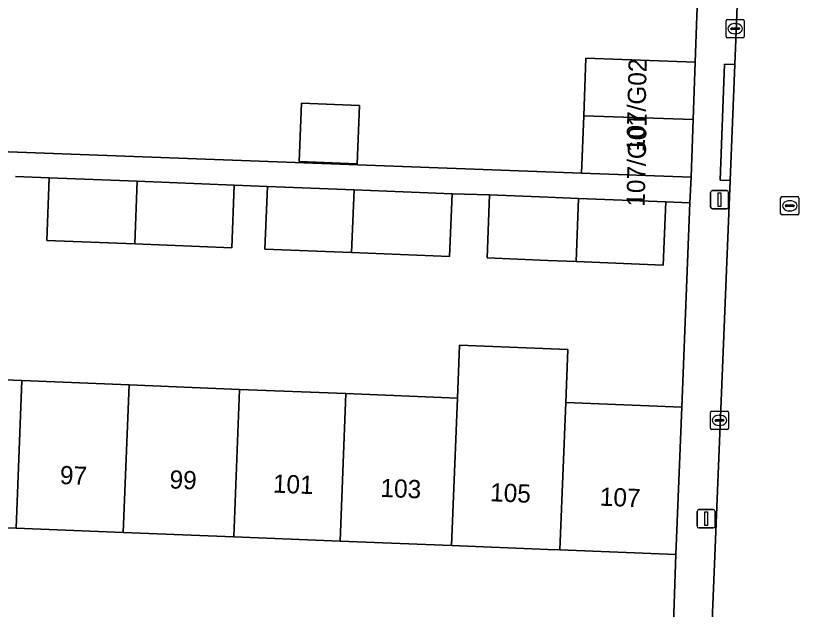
# Model space of a CAD drawing. Extents: x 161354 to 162026, y 386504 to 387460.
# Drawn here: x 161470.78 to 161514.08, y 387027.53 to 387060.1 of the extents above; entities that cross this region are included whole.
import ezdxf

# ---------------------------------------------------------------- set-up
doc = ezdxf.new("R2010")
doc.units = 0
for name, color, linetype in [('IMGEO_Erf', 7, 'Continuous'), ('IMGEO_Kolk', 7, 'Continuous'), ('IMGEO_Lichtmast', 7, 'Continuous'), ('IMGEO_Muur', 7, 'Continuous'), ('IMGEO_Pand', 7, 'Continuous'), ('IMGEO_Pand_nummerreeks', 7, 'Continuous'), ('IMGEO_Rijbaan_lokaal_open', 7, 'Continuous'), ('IMGEO_Rioolput', 7, 'Continuous'), ('IMGEO_Voetpad_open', 7, 'Continuous')]:
    doc.layers.add(name, color=color, linetype=linetype)

msp = doc.modelspace()

# ---------------------------------------------------------------- linework, layer by layer
at = {"layer": 'IMGEO_Erf'}
for points in [[(161507.491, 387074.867), (161500, 387075.542), (161444.354, 387080.558), (161444.439, 387083.16), (161438.503, 387083.415), (161436.997, 387054.005), (161449.034, 387053.417), (161451.203, 387053.337), (161501.854, 387051.463), (161501.969, 387054.613), (161502.084, 387057.762), (161508.089, 387057.543), (161508.356, 387065.139), (161508.652, 387073.55)], [(161465.101, 387040.311), (161471.118, 387040.07), (161477.001, 387039.834), (161483.069, 387039.592), (161488.911, 387039.358), (161495.032, 387039.113), (161495.148, 387042.022), (161501.094, 387041.784), (161500.978, 387038.875), (161502.361, 387038.82), (161507.356, 387038.62), (161507.802, 387049.823), (161506.47, 387049.878), (161506.329, 387046.412), (161501.546, 387046.606), (161500, 387046.669), (161496.658, 387046.805), (161496.798, 387050.27), (161494.742, 387050.319), (161494.604, 387046.886), (161489.22, 387047.099), (161484.462, 387047.288), (161484.6, 387050.725), (161482.775, 387050.799), (161482.636, 387047.36), (161477.311, 387047.571), (161472.48, 387047.762), (161472.618, 387051.206), (161470.765, 387051.281)], [(161488.587, 387031.259), (161482.745, 387031.493), (161476.677, 387031.736), (161470.794, 387031.971), (161464.777, 387032.212), (161458.975, 387032.444), (161452.992, 387032.684), (161446.813, 387032.931), (161446.895, 387034.988), (161443.832, 387035.111), (161440.767, 387035.233), (161437.703, 387035.356), (161437.454, 387026.478), (161500, 387023.805), (161504.653, 387023.606)], [(161506.857, 387025.653), (161507.032, 387030.521), (161500.654, 387030.776), (161500, 387030.802), (161494.708, 387031.014), (161488.587, 387031.259)]]:
    msp.add_lwpolyline(points, dxfattribs=at)
msp.add_lwpolyline([(161489.661, 387055.172), (161489.533, 387051.978), (161486.343, 387052.106), (161486.471, 387055.299)], close=True, dxfattribs=at)
at = {"layer": 'IMGEO_Kolk'}
for p, q in [((161509.783, 387058.962), (161509.783, 387059.814)), ((161509.858, 387059.888), (161510.71, 387059.888)), ((161510.784, 387059.814), (161510.784, 387058.962)), ((161510.042, 387059.382), (161510.042, 387059.394)), ((161510.085, 387059.431), (161510.483, 387059.431)), ((161510.271, 387059.668), (161510.296, 387059.668)), ((161510.526, 387059.394), (161510.526, 387059.382)), ((161510.48, 387059.345), (161510.082, 387059.345)), ((161510.294, 387059.108), (161510.269, 387059.108)), ((161510.71, 387058.888), (161509.858, 387058.888)), ((161508.922, 387037.465), (161508.922, 387038.317)), ((161508.997, 387038.391), (161509.849, 387038.391)), ((161509.41, 387038.171), (161509.435, 387038.171)), ((161509.923, 387038.317), (161509.923, 387037.465)), ((161509.181, 387037.885), (161509.181, 387037.897)), ((161509.619, 387037.848), (161509.221, 387037.848)), ((161509.224, 387037.934), (161509.622, 387037.934)), ((161509.665, 387037.897), (161509.665, 387037.885)), ((161509.849, 387037.391), (161508.997, 387037.391)), ((161509.433, 387037.611), (161509.408, 387037.611))]:
    msp.add_line(p, q, dxfattribs=at)
for points in [[(161509.783, 387058.962), (161509.783, 387059.814)], [(161509.858, 387059.888), (161510.71, 387059.888)], [(161510.784, 387059.814), (161510.784, 387058.962)], [(161510.71, 387058.888), (161509.858, 387058.888)], [(161508.922, 387037.465), (161508.922, 387038.317)], [(161508.997, 387038.391), (161509.849, 387038.391)], [(161509.923, 387038.317), (161509.923, 387037.465)], [(161509.849, 387037.391), (161508.997, 387037.391)]]:
    msp.add_lwpolyline(points, dxfattribs=at)
for centre, radius, start, end in [((161509.86, 387059.812), 0.0765, 91.552, 178.448), ((161509.86, 387059.812), 0.0765, 91.552, 178.448), ((161510.708, 387059.812), 0.0765, 1.552, 88.448), ((161510.708, 387059.812), 0.0765, 1.552, 88.448), ((161510.082, 387059.391), 0.0403, 85.8775, 175.7526), ((161510.079, 387059.381), 0.0366, 178.938, 274.7102), ((161510.483, 387059.388), 0.043, 264.8664, 352.4533), ((161510.487, 387059.393), 0.0386, 1.7309, 96.639), ((161509.86, 387058.964), 0.0765, 181.552, 268.448), ((161509.86, 387058.964), 0.0765, 181.552, 268.448), ((161510.708, 387058.964), 0.0765, 271.552, 358.448), ((161510.708, 387058.964), 0.0765, 271.552, 358.448), ((161508.999, 387038.315), 0.0765, 91.552, 178.448), ((161508.999, 387038.315), 0.0765, 91.552, 178.448), ((161509.847, 387038.315), 0.0765, 1.552, 88.448), ((161509.847, 387038.315), 0.0765, 1.552, 88.448), ((161509.221, 387037.894), 0.0403, 85.8775, 175.7526), ((161509.218, 387037.884), 0.0366, 178.938, 274.7102), ((161509.622, 387037.891), 0.043, 264.8664, 352.4533), ((161509.626, 387037.896), 0.0386, 1.7309, 96.639), ((161508.999, 387037.467), 0.0765, 181.552, 268.448), ((161508.999, 387037.467), 0.0765, 181.552, 268.448), ((161509.847, 387037.467), 0.0765, 271.552, 358.448), ((161509.847, 387037.467), 0.0765, 271.552, 358.448)]:
    msp.add_arc(centre, radius, start, end, dxfattribs=at)
for centre, major_axis, ratio, start_param, end_param in [((161510.27, 387059.388), (-0.387, 0.002), 0.722429, 4.712389, 7.853982), ((161510.295, 387059.388), (-0.39, 0.002), 0.717154, 1.570796, 4.712389), ((161509.409, 387037.891), (-0.387, 0.002), 0.722429, 4.712389, 7.853982), ((161509.434, 387037.891), (-0.39, 0.002), 0.717154, 1.570796, 4.712389)]:
    msp.add_ellipse(centre, major_axis=major_axis, ratio=ratio, start_param=start_param, end_param=end_param, dxfattribs=at)
at = {"layer": 'IMGEO_Lichtmast'}
for p, q in [((161508.932, 387049.6), (161508.932, 387050.4)), ((161508.932, 387050.4), (161508.932, 387049.6)), ((161509.032, 387050.5), (161509.822, 387050.5)), ((161509.822, 387050.5), (161509.032, 387050.5)), ((161509.922, 387050.4), (161509.922, 387049.6)), ((161509.922, 387049.6), (161509.922, 387050.4)), ((161509.822, 387049.5), (161509.032, 387049.5)), ((161509.032, 387049.5), (161509.822, 387049.5)), ((161508.293, 387032.99), (161509.083, 387032.99)), ((161509.083, 387032.99), (161508.293, 387032.99)), ((161508.193, 387032.09), (161508.193, 387032.89)), ((161508.193, 387032.89), (161508.193, 387032.09)), ((161509.183, 387032.89), (161509.183, 387032.09)), ((161509.183, 387032.09), (161509.183, 387032.89)), ((161509.083, 387031.99), (161508.293, 387031.99)), ((161508.293, 387031.99), (161509.083, 387031.99))]:
    msp.add_line(p, q, dxfattribs=at)
for points in [[(161509.352, 387050.375), (161509.502, 387050.375), (161509.502, 387049.625), (161509.352, 387049.625), (161509.352, 387050.375)], [(161508.613, 387032.865), (161508.763, 387032.865), (161508.763, 387032.115), (161508.613, 387032.115), (161508.613, 387032.865)]]:
    msp.add_lwpolyline(points, dxfattribs=at)
for centre, start, end in [((161509.032, 387050.4), 90, 180), ((161509.032, 387050.4), 90, 180), ((161509.822, 387050.4), 0, 90), ((161509.822, 387050.4), 360, 90), ((161509.032, 387049.6), 180, 270), ((161509.032, 387049.6), 180, 270), ((161509.822, 387049.6), 270, 0), ((161509.822, 387049.6), 270, 0), ((161508.293, 387032.89), 90, 180), ((161508.293, 387032.89), 90, 180), ((161509.083, 387032.89), 0, 90), ((161509.083, 387032.89), 360, 90), ((161508.293, 387032.09), 180, 270), ((161508.293, 387032.09), 180, 270), ((161509.083, 387032.09), 270, 0), ((161509.083, 387032.09), 270, 0)]:
    msp.add_arc(centre, 0.1, start, end, dxfattribs=at)
at = {"layer": 'IMGEO_Muur'}
for points in [[(161508.356, 387065.139), (161508.089, 387057.543)], [(161507.802, 387049.824), (161507.356, 387038.62)]]:
    msp.add_lwpolyline(points, dxfattribs=at)
at = {"layer": 'IMGEO_Pand'}
for points in [[(161507.974, 387054.394), (161508.089, 387057.543), (161502.084, 387057.762), (161501.969, 387054.613)], [(161489.661, 387055.172), (161486.471, 387055.299), (161486.343, 387052.106), (161489.533, 387051.978)], [(161501.969, 387054.613), (161501.854, 387051.463), (161507.859, 387051.244), (161507.974, 387054.394)], [(161477.448, 387051.013), (161472.618, 387051.206), (161472.48, 387047.762), (161477.311, 387047.571)], [(161482.775, 387050.799), (161477.448, 387051.013), (161477.311, 387047.571), (161482.636, 387047.36)], [(161489.358, 387050.535), (161484.6, 387050.725), (161484.462, 387047.288), (161489.22, 387047.099)], [(161494.742, 387050.319), (161489.358, 387050.535), (161489.22, 387047.099), (161494.604, 387046.886)], [(161501.685, 387050.072), (161500, 387050.14), (161496.798, 387050.27), (161496.658, 387046.805), (161500, 387046.669), (161501.546, 387046.606)], [(161501.546, 387046.606), (161506.329, 387046.412), (161506.47, 387049.878), (161501.685, 387050.072)], [(161500.978, 387038.875), (161501.094, 387041.784), (161495.148, 387042.022), (161495.032, 387039.113), (161494.708, 387031.014), (161500, 387030.802), (161500.654, 387030.776)], [(161471.118, 387040.07), (161465.101, 387040.311), (161464.777, 387032.212), (161470.794, 387031.971)], [(161470.794, 387031.971), (161476.677, 387031.736), (161477.001, 387039.834), (161471.118, 387040.07)], [(161483.069, 387039.592), (161477.001, 387039.834), (161476.677, 387031.736), (161482.745, 387031.493)], [(161482.745, 387031.493), (161488.587, 387031.259), (161488.911, 387039.358), (161483.069, 387039.592)], [(161495.032, 387039.113), (161488.911, 387039.358), (161488.587, 387031.259), (161494.708, 387031.014)], [(161507.356, 387038.62), (161502.361, 387038.82), (161500.978, 387038.875), (161500.654, 387030.776), (161507.032, 387030.521)]]:
    msp.add_lwpolyline(points, close=True, dxfattribs=at)
at = {"layer": 'IMGEO_Rijbaan_lokaal_open'}
msp.add_lwpolyline([(161517.25, 387058.822), (161518.375, 387086.785), (161511.352, 387086.863), (161511.261, 387082.272), (161511.056, 387077.183), (161510.258, 387057.427), (161510.001, 387051.057), (161508.97, 387025.525), (161508.486, 387013.528), (161515.367, 387013.247), (161515.696, 387021.395), (161516.407, 387038.998), (161516.445, 387039.933), (161516.423, 387040.443), (161517.194, 387058.372)], close=True, dxfattribs=at)
at = {"layer": 'IMGEO_Rioolput'}
for p, q in [((161512.781, 387049.242), (161512.781, 387050.094)), ((161512.856, 387050.168), (161513.708, 387050.168)), ((161513.269, 387049.948), (161513.294, 387049.948)), ((161513.782, 387050.094), (161513.782, 387049.242)), ((161513.04, 387049.662), (161513.04, 387049.674)), ((161513.478, 387049.625), (161513.08, 387049.625)), ((161513.083, 387049.711), (161513.481, 387049.711)), ((161513.524, 387049.674), (161513.524, 387049.662)), ((161513.708, 387049.168), (161512.856, 387049.168)), ((161513.292, 387049.388), (161513.267, 387049.388))]:
    msp.add_line(p, q, dxfattribs=at)
for points in [[(161512.781, 387049.242), (161512.781, 387050.094)], [(161512.856, 387050.168), (161513.708, 387050.168)], [(161513.782, 387050.094), (161513.782, 387049.242)], [(161513.708, 387049.168), (161512.856, 387049.168)]]:
    msp.add_lwpolyline(points, dxfattribs=at)
for centre, radius, start, end in [((161512.858, 387050.092), 0.0765, 91.552, 178.448), ((161512.858, 387050.092), 0.0765, 91.552, 178.448), ((161513.706, 387050.092), 0.0765, 1.552, 88.448), ((161513.706, 387050.092), 0.0765, 1.552, 88.448), ((161513.08, 387049.671), 0.0403, 85.8775, 175.7526), ((161513.077, 387049.661), 0.0366, 178.938, 274.7102), ((161513.481, 387049.668), 0.043, 264.8664, 352.4533), ((161513.485, 387049.673), 0.0386, 1.7309, 96.639), ((161512.858, 387049.244), 0.0765, 181.552, 268.448), ((161512.858, 387049.244), 0.0765, 181.552, 268.448), ((161513.706, 387049.244), 0.0765, 271.552, 358.448), ((161513.706, 387049.244), 0.0765, 271.552, 358.448)]:
    msp.add_arc(centre, radius, start, end, dxfattribs=at)
for centre, major_axis, ratio, start_param, end_param in [((161513.268, 387049.668), (-0.387, 0.002), 0.722429, 4.712389, 7.853982), ((161513.293, 387049.668), (-0.39, 0.002), 0.717154, 1.570796, 4.712389)]:
    msp.add_ellipse(centre, major_axis=major_axis, ratio=ratio, start_param=start_param, end_param=end_param, dxfattribs=at)
at = {"layer": 'IMGEO_Voetpad_open'}
for points in [[(161508.97, 387025.525), (161510.001, 387051.057), (161509.451, 387051.071), (161509.707, 387057.441), (161510.258, 387057.427), (161511.056, 387077.183), (161510.504, 387077.197), (161510.709, 387082.286), (161511.261, 387082.272), (161511.352, 387086.863), (161511.482, 387089.761), (161512.919, 387123.336), (161512.362, 387123.349), (161512.629, 387130.073), (161513.191, 387130.059), (161513.739, 387145.846), (161513.863, 387148.592), (161513.967, 387149.285), (161513.396, 387149.301), (161513.611, 387154.312), (161514.171, 387154.297)], [(161510.192, 387110.915), (161509.854, 387102.729), (161509.669, 387097.673), (161509.676, 387097.551), (161508.93, 387082.229), (161508.736, 387077.285), (161508.669, 387073.669), (161508.652, 387073.55), (161508.356, 387065.139), (161508.089, 387057.543), (161507.974, 387054.394), (161507.859, 387051.244), (161507.802, 387049.823), (161507.356, 387038.62), (161507.032, 387030.521), (161506.857, 387025.653)], [(161470.765, 387051.281), (161472.618, 387051.206), (161477.448, 387051.013), (161482.775, 387050.799), (161484.6, 387050.725), (161489.358, 387050.535), (161494.742, 387050.319), (161496.798, 387050.27), (161500, 387050.14), (161501.685, 387050.072), (161506.47, 387049.878), (161507.802, 387049.823), (161507.859, 387051.244), (161501.854, 387051.463), (161451.203, 387053.337)]]:
    msp.add_lwpolyline(points, dxfattribs=at)
msp.add_lwpolyline([(161510.001, 387051.057), (161510.258, 387057.427), (161509.707, 387057.441), (161509.451, 387051.071)], close=True, dxfattribs=at)

# ---------------------------------------------------------------- texts
at = {"layer": 'IMGEO_Pand_nummerreeks'}
for s, rotation, p in [('107/G02', 88.6252, (161505.31, 387052.604)), ('107/G01', 88.6252, (161505.312, 387049.609)), ('97', 357.7082, (161473.187, 387034.398)), ('99', 357.7082, (161479.208, 387034.157)), ('101', 357.7082, (161484.884, 387033.929)), ('103', 357.7082, (161490.792, 387033.693)), ('105', 357.7082, (161496.814, 387033.452)), ('107', 357.7082, (161502.836, 387033.211))]:
    msp.add_text(s, height=1, rotation=rotation, dxfattribs=at).set_placement(p)

doc.saveas('drawing.dxf')
